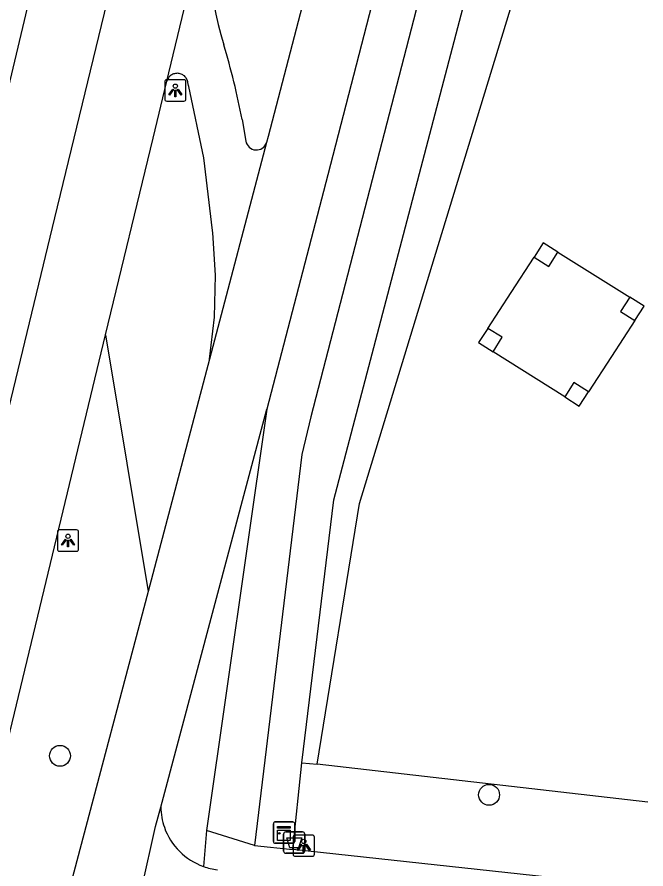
# Model space of a CAD drawing. Extents: x 161928 to 163055, y 386475 to 387428.
# Drawn here: x 162052.19 to 162081.67, y 387288.55 to 387328.5 of the extents above; entities that cross this region are included whole.
import ezdxf

# ---------------------------------------------------------------- set-up
doc = ezdxf.new("R2010")
doc.units = 0
for name, color, linetype in [('IMGEO_Afvalbak', 7, 'Continuous'), ('IMGEO_Berm_groen', 7, 'Continuous'), ('IMGEO_Boom', 7, 'Continuous'), ('IMGEO_Fietspad_gesloten', 7, 'Continuous'), ('IMGEO_Fietspad_open', 7, 'Continuous'), ('IMGEO_Grasland_overig', 7, 'Continuous'), ('IMGEO_Groenvoorziening', 7, 'Continuous'), ('IMGEO_Hoogspanningsmast', 7, 'Continuous'), ('IMGEO_Kast', 7, 'Continuous'), ('IMGEO_Lichtpunt', 7, 'Continuous'), ('IMGEO_Rijbaan_regionaal_gesloten', 7, 'Continuous'), ('IMGEO_Voetpad_open', 7, 'Continuous')]:
    doc.layers.add(name, color=color, linetype=linetype)

msp = doc.modelspace()

# ---------------------------------------------------------------- linework, layer by layer
at = {"layer": 'IMGEO_Afvalbak'}
for p, q in [((162064.782, 387290.294), (162065.572, 387290.294)), ((162065.572, 387290.294), (162064.782, 387290.294)), ((162064.682, 387289.394), (162064.682, 387290.194)), ((162064.682, 387290.194), (162064.682, 387289.394)), ((162065.672, 387290.194), (162065.672, 387289.394)), ((162065.672, 387289.394), (162065.672, 387290.194)), ((162065.572, 387289.294), (162064.782, 387289.294)), ((162064.782, 387289.294), (162065.572, 387289.294))]:
    msp.add_line(p, q, dxfattribs=at)
msp.add_lwpolyline([(162064.825, 387290.008), (162065.529, 387290.008), (162065.38, 387289.538), (162064.974, 387289.538), (162064.825, 387290.008)], dxfattribs=at)
for centre, start, end in [((162064.782, 387290.194), 90, 180), ((162064.782, 387290.194), 90, 180), ((162065.572, 387290.194), 0, 90), ((162065.572, 387290.194), 360, 90), ((162064.782, 387289.394), 180, 270), ((162064.782, 387289.394), 180, 270), ((162065.572, 387289.394), 270, 0), ((162065.572, 387289.394), 270, 0)]:
    msp.add_arc(centre, 0.1, start, end, dxfattribs=at)
at = {"layer": 'IMGEO_Berm_groen'}
msp.add_lwpolyline([(162056.336, 387313.597), (162058.329, 387301.562)], dxfattribs=at)
at = {"layer": 'IMGEO_Boom'}
for centre in [(162054.199, 387293.862), (162074.312, 387292.032)]:
    msp.add_circle(centre, 0.489, dxfattribs=at)
at = {"layer": 'IMGEO_Fietspad_gesloten'}
for points in [[(162089.288, 387407.987), (162087.894, 387402.981), (162066.755, 387321.112), (162063.893, 387310.122)], [(162067.04, 387334.726), (162063.954, 387322.91), (162063.878, 387322.617)], [(162063.878, 387322.617), (162061.214, 387312.46)], [(162061.214, 387312.46), (162058.329, 387301.562)], [(162058.919, 387291.452), (162063.893, 387310.122)], [(162058.329, 387301.562), (162054.846, 387288.405), (162045.497, 387252.418), (162044.884, 387250), (162040.471, 387232.592)], [(162057.391, 387285.176), (162058.038, 387287.662), (162058.676, 387290.54), (162058.919, 387291.452)]]:
    msp.add_lwpolyline(points, dxfattribs=at)
for centre, radius, start, end in [((162061.969, 387291.522), 3.05, 181.3142, 199.4342), ((162061.94, 387291.516), 3.022, 199.5047, 250.245), ((162061.971, 387291.566), 3.079, 250.0202, 262.646)]:
    msp.add_arc(centre, radius, start, end, dxfattribs=at)
at = {"layer": 'IMGEO_Fietspad_open'}
for points in [[(162061.214, 387312.46), (162061.439, 387314.427), (162061.488, 387316.407), (162061.359, 387318.383), (162061.346, 387318.501), (162060.946, 387321.896), (162060.244, 387325.242), (162060.228, 387325.302), (162060.195, 387325.429), (162060.187, 387325.473), (162060.175, 387325.517), (162060.16, 387325.559), (162060.141, 387325.599), (162060.118, 387325.638), (162060.092, 387325.674), (162060.062, 387325.708), (162060.03, 387325.74), (162059.995, 387325.768), (162059.958, 387325.793), (162059.919, 387325.815), (162059.877, 387325.833), (162059.835, 387325.847), (162059.791, 387325.857), (162059.747, 387325.864), (162059.702, 387325.866), (162059.657, 387325.864), (162059.612, 387325.859), (162059.569, 387325.849), (162059.526, 387325.836), (162059.484, 387325.819), (162059.444, 387325.798), (162059.407, 387325.774), (162059.371, 387325.746), (162059.338, 387325.715), (162059.308, 387325.682), (162059.282, 387325.646), (162059.258, 387325.608), (162059.238, 387325.568), (162059.222, 387325.526), (162059.212, 387325.494)], [(162062.735, 387323.693), (162062.912, 387322.684)]]:
    msp.add_lwpolyline(points, dxfattribs=at)
for centre, radius, start, end in [((162076.565, 387331.828), 15.4, 168.1617, 197.4603), ((162028.025, 387317.06), 35.338, 10.8179, 16.6861), ((162063.403, 387322.767), 0.498, 189.5754, 342.4895)]:
    msp.add_arc(centre, radius, start, end, dxfattribs=at)
at = {"layer": 'IMGEO_Grasland_overig'}
for points in [[(162077.533, 387317.486), (162080.903, 387315.369)], [(162074.257, 387313.906), (162075.352, 387315.594), (162076.42, 387317.24)], [(162081.145, 387314.273), (162080.05, 387312.586), (162078.978, 387310.935)], [(162077.865, 387310.69), (162074.499, 387312.809)]]:
    msp.add_lwpolyline(points, dxfattribs=at)
at = {"layer": 'IMGEO_Groenvoorziening'}
for points in [[(162065.538, 387293.533), (162067.04, 387305.863), (162074.978, 387336.119)], [(162066.251, 387293.463), (162068.231, 387305.691), (162071.926, 387317.793), (162077.442, 387335.86)], [(162065.121, 387289.461), (162065.538, 387293.533)], [(162065.538, 387293.533), (162066.251, 387293.463)], [(162081.75, 387291.683), (162066.251, 387293.463)]]:
    msp.add_lwpolyline(points, dxfattribs=at)
at = {"layer": 'IMGEO_Hoogspanningsmast'}
for points in [[(162077.533, 387317.486), (162076.855, 387317.911), (162076.42, 387317.24)], [(162076.42, 387317.24), (162077.107, 387316.808), (162077.533, 387317.486)], [(162080.903, 387315.369), (162080.478, 387314.692), (162081.145, 387314.273)], [(162081.145, 387314.273), (162081.581, 387314.944), (162080.903, 387315.369)], [(162074.257, 387313.906), (162073.822, 387313.235), (162074.499, 387312.809)], [(162074.499, 387312.809), (162074.925, 387313.486), (162074.257, 387313.906)], [(162078.978, 387310.935), (162078.291, 387311.367), (162077.865, 387310.69)], [(162077.865, 387310.69), (162078.542, 387310.264), (162078.978, 387310.935)]]:
    msp.add_lwpolyline(points, dxfattribs=at)
at = {"layer": 'IMGEO_Kast'}
for p, q in [((162064.2, 387289.835), (162064.2, 387290.676)), ((162064.2, 387290.676), (162064.2, 387289.835)), ((162064.275, 387290.76), (162065.116, 387290.76)), ((162065.116, 387290.76), (162064.275, 387290.76)), ((162065.2, 387290.685), (162065.2, 387289.844)), ((162065.2, 387289.844), (162065.2, 387290.685)), ((162065.125, 387289.76), (162064.284, 387289.76)), ((162064.284, 387289.76), (162065.125, 387289.76))]:
    msp.add_line(p, q, dxfattribs=at)
for points in [[(162064.395, 387290.55), (162064.995, 387290.55), (162064.995, 387290.465), (162064.395, 387290.465), (162064.395, 387290.55)], [(162064.395, 387290.375), (162064.995, 387290.375), (162064.995, 387289.886), (162064.395, 387289.886), (162064.395, 387290.375)]]:
    msp.add_lwpolyline(points, dxfattribs=at)
msp.add_circle((162064.479, 387290.224), 0.0377, dxfattribs=at)
for centre, start, end in [((162064.278, 387290.682), 92.4484, 184.2845), ((162064.278, 387290.682), 92.4484, 184.2845), ((162065.122, 387290.682), 2.4484, 94.2845), ((162065.122, 387290.682), 2.4484, 94.2845), ((162064.278, 387289.838), 182.4484, 274.2845), ((162064.278, 387289.838), 182.4484, 274.2845), ((162065.122, 387289.838), 272.4484, 4.2845), ((162065.122, 387289.838), 272.4484, 4.2845)]:
    msp.add_arc(centre, 0.0779, start, end, dxfattribs=at)
at = {"layer": 'IMGEO_Lichtpunt'}
for p, q in [((162059.107, 387325.466), (162059.107, 387324.659)), ((162059.107, 387325.466), (162059.107, 387324.659)), ((162060.009, 387325.561), (162059.201, 387325.561)), ((162060.009, 387325.561), (162059.201, 387325.561)), ((162060.103, 387324.659), (162060.103, 387325.466)), ((162060.103, 387324.659), (162060.103, 387325.466)), ((162059.201, 387324.565), (162060.009, 387324.565)), ((162059.201, 387324.565), (162060.009, 387324.565)), ((162054.076, 387304.359), (162054.076, 387303.552)), ((162054.076, 387304.359), (162054.076, 387303.552)), ((162054.978, 387304.454), (162054.17, 387304.454)), ((162054.978, 387304.454), (162054.17, 387304.454)), ((162055.072, 387303.552), (162055.072, 387304.359)), ((162055.072, 387303.552), (162055.072, 387304.359)), ((162054.17, 387303.458), (162054.978, 387303.458)), ((162054.17, 387303.458), (162054.978, 387303.458)), ((162065.127, 387290.049), (162065.127, 387289.242)), ((162065.127, 387290.049), (162065.127, 387289.242)), ((162066.029, 387290.144), (162065.221, 387290.144)), ((162066.029, 387290.144), (162065.221, 387290.144)), ((162066.123, 387289.242), (162066.123, 387290.049)), ((162066.123, 387289.242), (162066.123, 387290.049)), ((162065.221, 387289.148), (162066.029, 387289.148)), ((162065.221, 387289.148), (162066.029, 387289.148))]:
    msp.add_line(p, q, dxfattribs=at)
for points in [[(162059.481, 387325.13), (162059.52, 387325.102), (162059.332, 387324.84), (162059.294, 387324.867), (162059.481, 387325.13)], [(162059.583, 387325.082), (162059.63, 387325.082), (162059.63, 387324.76), (162059.583, 387324.76), (162059.583, 387325.082)], [(162059.693, 387325.102), (162059.731, 387325.129), (162059.918, 387324.867), (162059.879, 387324.839), (162059.693, 387325.102)], [(162054.45, 387304.023), (162054.489, 387303.995), (162054.301, 387303.733), (162054.263, 387303.76), (162054.45, 387304.023)], [(162054.552, 387303.975), (162054.599, 387303.975), (162054.599, 387303.653), (162054.552, 387303.653), (162054.552, 387303.975)], [(162054.662, 387303.995), (162054.7, 387304.022), (162054.887, 387303.76), (162054.848, 387303.732), (162054.662, 387303.995)], [(162065.501, 387289.713), (162065.54, 387289.685), (162065.352, 387289.423), (162065.314, 387289.45), (162065.501, 387289.713)], [(162065.603, 387289.665), (162065.65, 387289.665), (162065.65, 387289.343), (162065.603, 387289.343), (162065.603, 387289.665)], [(162065.713, 387289.685), (162065.751, 387289.712), (162065.938, 387289.45), (162065.899, 387289.422), (162065.713, 387289.685)]]:
    msp.add_lwpolyline(points, dxfattribs=at)
for centre in [(162059.606, 387325.264), (162054.575, 387304.157), (162065.626, 387289.847)]:
    msp.add_circle(centre, 0.0994, dxfattribs=at)
for centre, start, end in [((162059.201, 387325.466), 90, 180), ((162059.201, 387325.466), 90, 180), ((162060.009, 387325.466), 0, 90), ((162060.009, 387325.466), 0, 90), ((162059.201, 387324.659), 180, 270), ((162059.201, 387324.659), 180, 270), ((162060.009, 387324.659), 270, 0), ((162060.009, 387324.659), 270, 360), ((162054.17, 387304.359), 90, 180), ((162054.17, 387304.359), 90, 180), ((162054.978, 387304.359), 0, 90), ((162054.978, 387304.359), 0, 90), ((162054.17, 387303.552), 180, 270), ((162054.17, 387303.552), 180, 270), ((162054.978, 387303.552), 270, 0), ((162054.978, 387303.552), 270, 360), ((162065.221, 387290.049), 90, 180), ((162065.221, 387290.049), 90, 180), ((162066.029, 387290.049), 0, 90), ((162066.029, 387290.049), 0, 90), ((162065.221, 387289.242), 180, 270), ((162065.221, 387289.242), 180, 270), ((162066.029, 387289.242), 270, 0), ((162066.029, 387289.242), 270, 360)]:
    msp.add_arc(centre, 0.0946, start, end, dxfattribs=at)
at = {"layer": 'IMGEO_Rijbaan_regionaal_gesloten'}
for points in [[(162021.532, 387162.891), (162024.033, 387186.285), (162025.244, 387195.236), (162034.253, 387237.51), (162037.077, 387249.016), (162042.646, 387272.239), (162053.953, 387319.089), (162063.379, 387357.951), (162065.611, 387367.345), (162069.516, 387383.537), (162073.154, 387398.872), (162076.154, 387411.399)], [(162069.253, 387397.742), (162065.843, 387383.531), (162061.146, 387363.965), (162057.489, 387348.871), (162055.168, 387339.181), (162052.668, 387328.932), (162050.355, 387319.254), (162047.562, 387307.539), (162044.544, 387294.825), (162041.265, 387281.187), (162036.845, 387262.833), (162034.547, 387253.436), (162033.953, 387250.96), (162032.373, 387244.275), (162030.605, 387237.011), (162029.99, 387234.463)], [(162059.212, 387325.494), (162059.308, 387325.892), (162061.493, 387334.987)], [(162056.336, 387313.597), (162058.559, 387322.823), (162059.212, 387325.494)], [(162036.971, 387233.011), (162041.056, 387250), (162046.654, 387273.757), (162051.856, 387295.01), (162056.336, 387313.597)]]:
    msp.add_lwpolyline(points, dxfattribs=at)
at = {"layer": 'IMGEO_Voetpad_open'}
for points in [[(162091.009, 387391.392), (162088.445, 387392.038), (162087.299, 387392.28), (162065.958, 387309.753), (162065.532, 387307.989), (162063.321, 387289.656)], [(162063.893, 387310.122), (162061.069, 387290.352)], [(162061.069, 387290.352), (162060.919, 387288.672)], [(162063.321, 387289.656), (162061.069, 387290.352)], [(162063.321, 387289.656), (162065.121, 387289.461)], [(162121.851, 387283.301), (162065.121, 387289.461)]]:
    msp.add_lwpolyline(points, dxfattribs=at)

doc.saveas('drawing.dxf')
